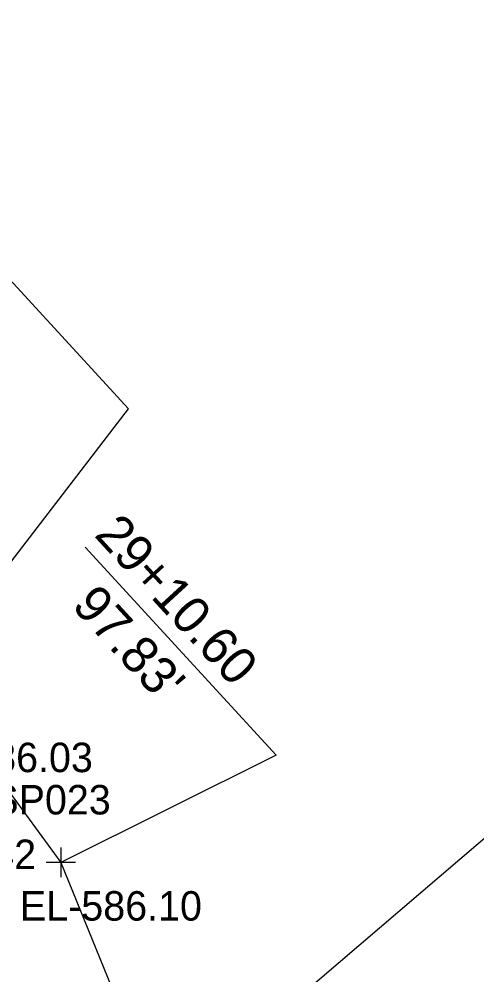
# Model space of a CAD drawing. Extents: x 1729869 to 1735532, y 648588 to 653771.
# Drawn here: x 1731499.1 to 1731561.2, y 651840.7 to 651970.4 of the extents above; entities that cross this region are included whole.
import ezdxf

# ---------------------------------------------------------------- set-up
doc = ezdxf.new("R2010")
doc.units = 0
for name, color, linetype in [('SURVEY - DRAINAGE - Area Shapes Text', 7, 'Continuous'), ('SURVEY - DTM - Breaklines - Points - Elevations', 7, 'Continuous'), ('SURVEY - DTM - Breaklines - Points - Numbers', 7, 'Continuous'), ('SURVEY - PROPERTY - ROW Lines', 7, 'Continuous'), ('SURVEY - PROPERTY - ROW Lines - Points - Locators', 7, 'Continuous'), ('SURVEY - PROPERTY - ROW Lines - Points - Numbers', 7, 'Continuous'), ('SURVEY - PROPERTY - ROW Lines Text', 7, 'Continuous'), ('SURVEY - PROPERTY - Station and Offset Flags', 7, 'Continuous')]:
    doc.layers.add(name, color=color, linetype=linetype)

msp = doc.modelspace()

# ---------------------------------------------------------------- linework, layer by layer
at = {"layer": 'SURVEY - DRAINAGE - Area Shapes Text'}
msp.add_line((1731706.56, 651982.78), (1731500.55, 651806.45), dxfattribs=at)
at = {"layer": 'SURVEY - PROPERTY - ROW Lines'}
for p, q in [((1731467.54, 651906.7), (1731504.79, 651855.98)), ((1731504.79, 651855.98), (1731552.86, 651737.44))]:
    msp.add_line(p, q, dxfattribs=at)
at = {"layer": 'SURVEY - PROPERTY - ROW Lines - Points - Locators'}
for p, q in [((1731504.79, 651857.98), (1731504.79, 651853.98)), ((1731506.79, 651855.98), (1731502.79, 651855.98))]:
    msp.add_line(p, q, dxfattribs=at)
at = {"layer": 'SURVEY - PROPERTY - ROW Lines Text'}
msp.add_lwpolyline([(1731486.16, 651881.34), (1731513.98, 651917.53), (1731465.12, 651970.76)], dxfattribs=at)
at = {"layer": 'SURVEY - PROPERTY - Station and Offset Flags'}
msp.add_line((1731534, 651870.52), (1731508.11, 651898.73), dxfattribs=at)
msp.add_lwpolyline([(1731534, 651870.52), (1731504.79, 651855.98)], dxfattribs=at)

# ---------------------------------------------------------------- texts
at = {"layer": 'SURVEY - DTM - Breaklines - Points - Elevations'}
for s, p in [('EL-586.03', (1731484.45, 651868.22)), ('EL-586.10', (1731499.24, 651848.07))]:
    msp.add_text(s, height=4, dxfattribs=at).set_placement(p)
at = {"layer": 'SURVEY - DTM - Breaklines - Points - Numbers'}
msp.add_text('S15042', height=4, dxfattribs=at).set_placement((1731483, 651855.07))
at = {"layer": 'SURVEY - PROPERTY - ROW Lines - Points - Numbers'}
msp.add_text('SP023', height=4, dxfattribs=at).set_placement((1731495.5, 651862.48))
at = {"layer": 'SURVEY - PROPERTY - Station and Offset Flags'}
for s, p in [('29+10.60', (1731509.2, 651900.32)), ("97.83'", (1731506.14, 651890.7))]:
    msp.add_text(s, height=5, rotation=312.5468, dxfattribs=at).set_placement(p)

doc.saveas('drawing.dxf')
